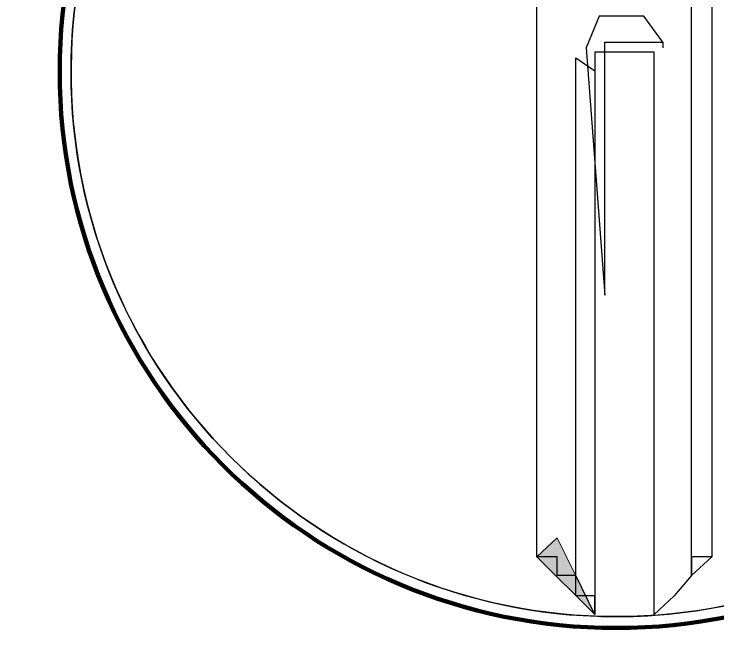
# Model space of a CAD drawing. Extents: x -1643653 to 4543381, y 1624270 to 13878484.
# Drawn here: x 808424 to 809639, y 8898749 to 8899841 of the extents above; entities that cross this region are included whole.
import ezdxf

# ---------------------------------------------------------------- set-up
doc = ezdxf.new("R2010")
doc.units = 0
doc.header["$LTSCALE"] = 160
doc.layers.add('4', color=7, linetype='Continuous', lineweight=25)
doc.layers.add('60', color=7, linetype='Continuous', lineweight=13)

msp = doc.modelspace()

# ---------------------------------------------------------------- hatches: boundary and pattern name
at = {"layer": '4'}
msp.add_hatch(color=256, dxfattribs=at).paths.add_polyline_path([(809427.3, 8898802.8), (809362.3, 8898935.3), (809327.3, 8898902.8), (809427.3, 8898802.8)])

# ---------------------------------------------------------------- linework, layer by layer
at = {"layer": '4', "lineweight": 13}
msp.add_line((809529.8, 8898802.8), (809529.8, 8898835.3), dxfattribs=at)
at = {"layer": '4'}
msp.add_line((809529.8, 8898802.8), (809529.8, 8898835.3), dxfattribs=at)
for points in [[(809427.3, 8898802.8), (809427.3, 8898835.3), (809394.8, 8898835.3), (809394.8, 8898870.3), (809362.3, 8898870.3), (809362.3, 8898902.8), (809327.3, 8898902.8), (809327.3, 8898902.8), (809327.3, 8898935.3), (809327.3, 8900110.3), (808757.3, 8900110.3), (808757.3, 8900345.3)], [(809427.3, 8899340.3), (809427.3, 8899305.3), (809427.3, 8899272.8), (809427.3, 8899272.8), (809427.3, 8899235.3), (809427.3, 8899205.3), (809427.3, 8899205.3), (809427.3, 8899170.3), (809427.3, 8899170.3), (809427.3, 8899137.8), (809427.3, 8899102.8), (809427.3, 8899102.8), (809427.3, 8899070.3), (809427.3, 8899035.3), (809427.3, 8899035.3), (809427.3, 8899005.3), (809427.3, 8899005.3), (809427.3, 8898967.8), (809427.3, 8898967.8), (809427.3, 8898935.3), (809427.3, 8898935.3), (809427.3, 8898902.8), (809427.3, 8898902.8), (809427.3, 8898902.8), (809427.3, 8898870.3), (809427.3, 8898870.3), (809427.3, 8898870.3), (809427.3, 8898835.3), (809427.3, 8898835.3), (809427.3, 8898835.3), (809427.3, 8898835.3), (809427.3, 8898802.8), (809427.3, 8898802.8), (809427.3, 8898802.8), (809427.3, 8898802.8), (809427.3, 8898802.8), (809427.3, 8898802.8), (809427.3, 8898802.8), (809427.3, 8898835.3), (809394.8, 8898835.3), (809394.8, 8898870.3), (809362.3, 8898870.3), (809362.3, 8898902.8), (809327.3, 8898902.8), (809327.3, 8898902.8), (809327.3, 8898935.3), (809327.3, 8900110.3)], [(809629.8, 8899842.8), (809629.8, 8899810.3), (809629.8, 8899810.3), (809629.8, 8899775.3), (809629.8, 8899775.3), (809629.8, 8899742.8), (809629.8, 8899705.3), (809629.8, 8899705.3), (809629.8, 8899675.3), (809629.8, 8899640.3), (809629.8, 8899640.3), (809629.8, 8899607.8), (809629.8, 8899607.8), (809629.8, 8899572.8), (809629.8, 8899540.3), (809629.8, 8899540.3), (809629.8, 8899505.3), (809629.8, 8899475.3), (809629.8, 8899475.3), (809629.8, 8899437.8), (809629.8, 8899405.3), (809629.8, 8899405.3), (809629.8, 8899372.8), (809629.8, 8899340.3), (809629.8, 8899340.3), (809629.8, 8899305.3), (809629.8, 8899305.3), (809629.8, 8899272.8), (809629.8, 8899235.3), (809629.8, 8899235.3), (809629.8, 8899205.3), (809629.8, 8899205.3), (809629.8, 8899170.3), (809629.8, 8899170.3), (809629.8, 8899137.8), (809629.8, 8899137.8), (809629.8, 8899102.8), (809629.8, 8899102.8), (809629.8, 8899070.3), (809629.8, 8899070.3), (809629.8, 8899035.3), (809629.8, 8899035.3), (809629.8, 8899005.3), (809629.8, 8899005.3), (809629.8, 8899005.3), (809629.8, 8898967.8), (809629.8, 8898967.8), (809629.8, 8898967.8), (809629.8, 8898967.8), (809629.8, 8898935.3), (809629.8, 8898935.3), (809629.8, 8898935.3), (809629.8, 8898935.3), (809629.8, 8898935.3), (809629.8, 8898935.3), (809629.8, 8898935.3), (809629.8, 8898935.3), (809629.8, 8898935.3), (809629.8, 8898902.8), (809594.8, 8898902.8), (809594.8, 8898870.3), (809594.8, 8898870.3), (809564.8, 8898835.3), (809564.8, 8898835.3), (809529.8, 8898802.8), (809529.8, 8898802.8), (809529.8, 8898802.8), (809529.8, 8898802.8), (809529.8, 8898802.8), (809529.8, 8898802.8), (809529.8, 8898802.8)], [(809629.8, 8899842.8), (809629.8, 8899810.3), (809629.8, 8899810.3), (809629.8, 8899775.3), (809629.8, 8899775.3), (809629.8, 8899742.8), (809629.8, 8899705.3), (809629.8, 8899705.3), (809629.8, 8899675.3), (809629.8, 8899640.3), (809629.8, 8899640.3), (809629.8, 8899607.8), (809629.8, 8899607.8), (809629.8, 8899572.8), (809629.8, 8899540.3), (809629.8, 8899540.3), (809629.8, 8899505.3), (809629.8, 8899475.3), (809629.8, 8899475.3), (809629.8, 8899437.8), (809629.8, 8899405.3), (809629.8, 8899405.3), (809629.8, 8899372.8), (809629.8, 8899340.3), (809629.8, 8899340.3), (809629.8, 8899305.3), (809629.8, 8899305.3), (809629.8, 8899272.8), (809629.8, 8899235.3), (809629.8, 8899235.3), (809629.8, 8899205.3), (809629.8, 8899205.3), (809629.8, 8899170.3), (809629.8, 8899170.3), (809629.8, 8899137.8), (809629.8, 8899137.8), (809629.8, 8899102.8), (809629.8, 8899102.8), (809629.8, 8899070.3), (809629.8, 8899070.3), (809629.8, 8899035.3), (809629.8, 8899035.3), (809629.8, 8899005.3), (809629.8, 8899005.3), (809629.8, 8899005.3), (809629.8, 8898967.8), (809629.8, 8898967.8), (809629.8, 8898967.8), (809629.8, 8898967.8), (809629.8, 8898935.3), (809629.8, 8898935.3), (809629.8, 8898935.3), (809629.8, 8898935.3), (809629.8, 8898935.3), (809629.8, 8898935.3), (809629.8, 8898935.3), (809629.8, 8898935.3), (809629.8, 8898935.3), (809629.8, 8898902.8), (809594.8, 8898902.8), (809594.8, 8898870.3), (809594.8, 8898870.3), (809564.8, 8898835.3), (809564.8, 8898835.3), (809529.8, 8898802.8)], [(809544.8, 8899792.8), (809512.3, 8899837.8), (809434.8, 8899837.8), (809412.3, 8899782.8), (809444.8, 8899355.3)], [(809444.8, 8899355.3), (809444.8, 8899390.3), (809444.8, 8899425.3), (809444.8, 8899425.3), (809444.8, 8899455.3), (809444.8, 8899490.3), (809444.8, 8899490.3), (809444.8, 8899525.3), (809444.8, 8899525.3), (809444.8, 8899557.8), (809444.8, 8899557.8), (809444.8, 8899592.8), (809444.8, 8899625.3), (809444.8, 8899625.3), (809444.8, 8899657.8), (809444.8, 8899657.8), (809444.8, 8899657.8), (809444.8, 8899692.8), (809444.8, 8899692.8), (809444.8, 8899725.3), (809444.8, 8899725.3), (809444.8, 8899725.3), (809444.8, 8899760.3), (809444.8, 8899760.3), (809444.8, 8899760.3), (809444.8, 8899760.3), (809444.8, 8899792.8), (809444.8, 8899792.8), (809444.8, 8899792.8), (809444.8, 8899792.8), (809444.8, 8899792.8), (809479.8, 8899792.8), (809479.8, 8899792.8), (809512.3, 8899792.8), (809512.3, 8899792.8), (809544.8, 8899792.8), (809544.8, 8899792.8), (809544.8, 8899792.8), (809544.8, 8899792.8), (809544.8, 8899792.8), (809544.8, 8899792.8), (809544.8, 8899792.8), (809544.8, 8899792.8), (809544.8, 8899782.8)], [(809529.8, 8899765.3), (809529.8, 8899775.3), (809529.8, 8899775.3), (809529.8, 8899775.3), (809529.8, 8899775.3), (809529.8, 8899775.3), (809529.8, 8899775.3), (809529.8, 8899775.3), (809529.8, 8899775.3), (809494.8, 8899775.3), (809494.8, 8899775.3), (809462.3, 8899775.3), (809462.3, 8899775.3), (809427.3, 8899775.3), (809427.3, 8899775.3), (809427.3, 8899775.3), (809427.3, 8899775.3), (809427.3, 8899775.3), (809427.3, 8899742.8), (809427.3, 8899742.8), (809427.3, 8899742.8), (809427.3, 8899742.8), (809427.3, 8899705.3), (809427.3, 8899705.3), (809427.3, 8899705.3), (809427.3, 8899675.3), (809427.3, 8899675.3), (809427.3, 8899640.3), (809427.3, 8899640.3), (809427.3, 8899640.3), (809427.3, 8899607.8), (809427.3, 8899607.8), (809427.3, 8899572.8), (809427.3, 8899540.3), (809427.3, 8899540.3), (809427.3, 8899505.3), (809427.3, 8899505.3), (809427.3, 8899475.3), (809427.3, 8899475.3), (809427.3, 8899437.8), (809427.3, 8899405.3), (809427.3, 8899405.3), (809427.3, 8899372.8), (809427.3, 8899340.3)], [(809529.8, 8899765.3), (809529.8, 8899775.3), (809529.8, 8899775.3), (809529.8, 8899775.3), (809529.8, 8899775.3), (809529.8, 8899775.3), (809529.8, 8899775.3), (809529.8, 8899775.3), (809529.8, 8899775.3), (809494.8, 8899775.3), (809494.8, 8899775.3), (809462.3, 8899775.3), (809462.3, 8899775.3), (809427.3, 8899775.3), (809427.3, 8899775.3), (809427.3, 8899775.3), (809427.3, 8899775.3), (809427.3, 8899775.3), (809427.3, 8899742.8), (809427.3, 8899742.8), (809427.3, 8899742.8), (809427.3, 8899742.8), (809427.3, 8899705.3), (809427.3, 8899705.3), (809427.3, 8899705.3), (809427.3, 8899675.3), (809427.3, 8899675.3), (809427.3, 8899640.3), (809427.3, 8899640.3), (809427.3, 8899640.3), (809427.3, 8899607.8), (809427.3, 8899607.8), (809427.3, 8899572.8), (809427.3, 8899540.3), (809427.3, 8899540.3), (809427.3, 8899505.3), (809427.3, 8899505.3), (809427.3, 8899475.3), (809427.3, 8899475.3), (809427.3, 8899437.8), (809427.3, 8899405.3), (809427.3, 8899405.3), (809427.3, 8899372.8), (809427.3, 8899340.3)], [(809394.8, 8898870.3), (809394.8, 8899765.3), (809427.3, 8899742.8)], [(809529.8, 8898835.3), (809529.8, 8898835.3), (809529.8, 8898835.3), (809529.8, 8898835.3), (809529.8, 8898870.3), (809529.8, 8898870.3), (809529.8, 8898870.3), (809529.8, 8898902.8), (809529.8, 8898902.8), (809529.8, 8898902.8), (809529.8, 8898935.3), (809529.8, 8898935.3), (809529.8, 8898967.8), (809529.8, 8898967.8), (809529.8, 8899005.3), (809529.8, 8899005.3), (809529.8, 8899035.3), (809529.8, 8899035.3), (809529.8, 8899070.3), (809529.8, 8899102.8), (809529.8, 8899102.8), (809529.8, 8899137.8), (809529.8, 8899170.3), (809529.8, 8899170.3), (809529.8, 8899205.3), (809529.8, 8899205.3), (809529.8, 8899235.3), (809529.8, 8899272.8), (809529.8, 8899272.8), (809529.8, 8899305.3), (809529.8, 8899340.3), (809529.8, 8899340.3), (809529.8, 8899372.8), (809529.8, 8899405.3), (809529.8, 8899405.3), (809529.8, 8899437.8), (809529.8, 8899475.3), (809529.8, 8899475.3), (809529.8, 8899505.3), (809529.8, 8899505.3), (809529.8, 8899540.3), (809529.8, 8899540.3), (809529.8, 8899572.8), (809529.8, 8899607.8), (809529.8, 8899607.8), (809529.8, 8899640.3), (809529.8, 8899640.3), (809529.8, 8899640.3), (809529.8, 8899675.3), (809529.8, 8899675.3), (809529.8, 8899705.3), (809529.8, 8899705.3), (809529.8, 8899705.3), (809529.8, 8899742.8), (809529.8, 8899742.8), (809529.8, 8899742.8), (809529.8, 8899742.8), (809529.8, 8899765.3)], [(809529.8, 8898835.3), (809529.8, 8898835.3), (809529.8, 8898835.3), (809529.8, 8898835.3), (809529.8, 8898870.3), (809529.8, 8898870.3), (809529.8, 8898870.3), (809529.8, 8898902.8), (809529.8, 8898902.8), (809529.8, 8898902.8), (809529.8, 8898935.3), (809529.8, 8898935.3), (809529.8, 8898967.8), (809529.8, 8898967.8), (809529.8, 8899005.3), (809529.8, 8899005.3), (809529.8, 8899035.3), (809529.8, 8899035.3), (809529.8, 8899070.3), (809529.8, 8899102.8), (809529.8, 8899102.8), (809529.8, 8899137.8), (809529.8, 8899170.3), (809529.8, 8899170.3), (809529.8, 8899205.3), (809529.8, 8899205.3), (809529.8, 8899235.3), (809529.8, 8899272.8), (809529.8, 8899272.8), (809529.8, 8899305.3), (809529.8, 8899340.3), (809529.8, 8899340.3), (809529.8, 8899372.8), (809529.8, 8899405.3), (809529.8, 8899405.3), (809529.8, 8899437.8), (809529.8, 8899475.3), (809529.8, 8899475.3), (809529.8, 8899505.3), (809529.8, 8899505.3), (809529.8, 8899540.3), (809529.8, 8899540.3), (809529.8, 8899572.8), (809529.8, 8899607.8), (809529.8, 8899607.8), (809529.8, 8899640.3), (809529.8, 8899640.3), (809529.8, 8899640.3), (809529.8, 8899675.3), (809529.8, 8899675.3), (809529.8, 8899705.3), (809529.8, 8899705.3), (809529.8, 8899705.3), (809529.8, 8899742.8), (809529.8, 8899742.8), (809529.8, 8899742.8), (809529.8, 8899742.8), (809529.8, 8899765.3)], [(809427.3, 8899742.8), (809427.3, 8898802.8), (809394.8, 8898870.3)], [(809427.3, 8899340.3), (809427.3, 8899305.3), (809427.3, 8899272.8), (809427.3, 8899272.8), (809427.3, 8899235.3), (809427.3, 8899205.3), (809427.3, 8899205.3), (809427.3, 8899170.3), (809427.3, 8899170.3), (809427.3, 8899137.8), (809427.3, 8899102.8), (809427.3, 8899102.8), (809427.3, 8899070.3), (809427.3, 8899035.3), (809427.3, 8899035.3), (809427.3, 8899005.3), (809427.3, 8899005.3), (809427.3, 8898967.8), (809427.3, 8898967.8), (809427.3, 8898935.3), (809427.3, 8898935.3), (809427.3, 8898902.8), (809427.3, 8898902.8), (809427.3, 8898902.8), (809427.3, 8898870.3), (809427.3, 8898870.3), (809427.3, 8898870.3), (809427.3, 8898835.3), (809427.3, 8898835.3), (809427.3, 8898835.3), (809427.3, 8898835.3), (809427.3, 8898802.8)]]:
    msp.add_lwpolyline(points, dxfattribs=at)
msp.add_lwpolyline([(809594.8, 8900145.3), (809629.8, 8900145.3), (809629.8, 8900110.3), (809629.8, 8898902.8), (809594.8, 8898870.3)], close=True, dxfattribs=at)
at = {"layer": '4', "lineweight": 13}
for points in [[(809427.3, 8899340.3), (809427.3, 8899305.3), (809427.3, 8899272.8), (809427.3, 8899272.8), (809427.3, 8899235.3), (809427.3, 8899205.3), (809427.3, 8899205.3), (809427.3, 8899170.3), (809427.3, 8899170.3), (809427.3, 8899137.8), (809427.3, 8899102.8), (809427.3, 8899102.8), (809427.3, 8899070.3), (809427.3, 8899035.3), (809427.3, 8899035.3), (809427.3, 8899005.3), (809427.3, 8899005.3), (809427.3, 8898967.8), (809427.3, 8898967.8), (809427.3, 8898935.3), (809427.3, 8898935.3), (809427.3, 8898902.8), (809427.3, 8898902.8), (809427.3, 8898902.8), (809427.3, 8898870.3), (809427.3, 8898870.3), (809427.3, 8898870.3), (809427.3, 8898835.3), (809427.3, 8898835.3), (809427.3, 8898835.3), (809427.3, 8898835.3), (809427.3, 8898802.8), (809427.3, 8898802.8), (809427.3, 8898802.8), (809427.3, 8898802.8), (809427.3, 8898802.8), (809427.3, 8898802.8), (809427.3, 8898802.8), (809427.3, 8898835.3), (809394.8, 8898835.3), (809394.8, 8898870.3), (809362.3, 8898870.3), (809362.3, 8898902.8), (809327.3, 8898902.8), (809327.3, 8898902.8), (809327.3, 8898935.3), (809327.3, 8900110.3)], [(809427.3, 8899340.3), (809427.3, 8899305.3), (809427.3, 8899272.8), (809427.3, 8899272.8), (809427.3, 8899235.3), (809427.3, 8899205.3), (809427.3, 8899205.3), (809427.3, 8899170.3), (809427.3, 8899170.3), (809427.3, 8899137.8), (809427.3, 8899102.8), (809427.3, 8899102.8), (809427.3, 8899070.3), (809427.3, 8899035.3), (809427.3, 8899035.3), (809427.3, 8899005.3), (809427.3, 8899005.3), (809427.3, 8898967.8), (809427.3, 8898967.8), (809427.3, 8898935.3), (809427.3, 8898935.3), (809427.3, 8898902.8), (809427.3, 8898902.8), (809427.3, 8898902.8), (809427.3, 8898870.3), (809427.3, 8898870.3), (809427.3, 8898870.3), (809427.3, 8898835.3), (809427.3, 8898835.3), (809427.3, 8898835.3), (809427.3, 8898835.3), (809427.3, 8898802.8), (809427.3, 8898802.8), (809427.3, 8898802.8), (809427.3, 8898802.8), (809427.3, 8898802.8), (809427.3, 8898802.8), (809427.3, 8898802.8), (809427.3, 8898835.3), (809394.8, 8898835.3), (809394.8, 8898870.3), (809362.3, 8898870.3), (809362.3, 8898902.8), (809327.3, 8898902.8), (809327.3, 8898902.8), (809327.3, 8898935.3), (809327.3, 8900110.3)], [(809629.8, 8899842.8), (809629.8, 8899810.3), (809629.8, 8899810.3), (809629.8, 8899775.3), (809629.8, 8899775.3), (809629.8, 8899742.8), (809629.8, 8899705.3), (809629.8, 8899705.3), (809629.8, 8899675.3), (809629.8, 8899640.3), (809629.8, 8899640.3), (809629.8, 8899607.8), (809629.8, 8899607.8), (809629.8, 8899572.8), (809629.8, 8899540.3), (809629.8, 8899540.3), (809629.8, 8899505.3), (809629.8, 8899475.3), (809629.8, 8899475.3), (809629.8, 8899437.8), (809629.8, 8899405.3), (809629.8, 8899405.3), (809629.8, 8899372.8), (809629.8, 8899340.3), (809629.8, 8899340.3), (809629.8, 8899305.3), (809629.8, 8899305.3), (809629.8, 8899272.8), (809629.8, 8899235.3), (809629.8, 8899235.3), (809629.8, 8899205.3), (809629.8, 8899205.3), (809629.8, 8899170.3), (809629.8, 8899170.3), (809629.8, 8899137.8), (809629.8, 8899137.8), (809629.8, 8899102.8), (809629.8, 8899102.8), (809629.8, 8899070.3), (809629.8, 8899070.3), (809629.8, 8899035.3), (809629.8, 8899035.3), (809629.8, 8899005.3), (809629.8, 8899005.3), (809629.8, 8899005.3), (809629.8, 8898967.8), (809629.8, 8898967.8), (809629.8, 8898967.8), (809629.8, 8898967.8), (809629.8, 8898935.3), (809629.8, 8898935.3), (809629.8, 8898935.3), (809629.8, 8898935.3), (809629.8, 8898935.3), (809629.8, 8898935.3), (809629.8, 8898935.3), (809629.8, 8898935.3), (809629.8, 8898935.3), (809629.8, 8898902.8), (809594.8, 8898902.8), (809594.8, 8898870.3), (809594.8, 8898870.3), (809564.8, 8898835.3), (809564.8, 8898835.3), (809529.8, 8898802.8), (809529.8, 8898802.8), (809529.8, 8898802.8), (809529.8, 8898802.8), (809529.8, 8898802.8), (809529.8, 8898802.8), (809529.8, 8898802.8)], [(809629.8, 8899842.8), (809629.8, 8899810.3), (809629.8, 8899810.3), (809629.8, 8899775.3), (809629.8, 8899775.3), (809629.8, 8899742.8), (809629.8, 8899705.3), (809629.8, 8899705.3), (809629.8, 8899675.3), (809629.8, 8899640.3), (809629.8, 8899640.3), (809629.8, 8899607.8), (809629.8, 8899607.8), (809629.8, 8899572.8), (809629.8, 8899540.3), (809629.8, 8899540.3), (809629.8, 8899505.3), (809629.8, 8899475.3), (809629.8, 8899475.3), (809629.8, 8899437.8), (809629.8, 8899405.3), (809629.8, 8899405.3), (809629.8, 8899372.8), (809629.8, 8899340.3), (809629.8, 8899340.3), (809629.8, 8899305.3), (809629.8, 8899305.3), (809629.8, 8899272.8), (809629.8, 8899235.3), (809629.8, 8899235.3), (809629.8, 8899205.3), (809629.8, 8899205.3), (809629.8, 8899170.3), (809629.8, 8899170.3), (809629.8, 8899137.8), (809629.8, 8899137.8), (809629.8, 8899102.8), (809629.8, 8899102.8), (809629.8, 8899070.3), (809629.8, 8899070.3), (809629.8, 8899035.3), (809629.8, 8899035.3), (809629.8, 8899005.3), (809629.8, 8899005.3), (809629.8, 8899005.3), (809629.8, 8898967.8), (809629.8, 8898967.8), (809629.8, 8898967.8), (809629.8, 8898967.8), (809629.8, 8898935.3), (809629.8, 8898935.3), (809629.8, 8898935.3), (809629.8, 8898935.3), (809629.8, 8898935.3), (809629.8, 8898935.3), (809629.8, 8898935.3), (809629.8, 8898935.3), (809629.8, 8898935.3), (809629.8, 8898902.8), (809594.8, 8898902.8), (809594.8, 8898870.3), (809594.8, 8898870.3), (809564.8, 8898835.3), (809564.8, 8898835.3), (809529.8, 8898802.8), (809529.8, 8898802.8), (809529.8, 8898802.8), (809529.8, 8898802.8), (809529.8, 8898802.8), (809529.8, 8898802.8), (809529.8, 8898802.8)], [(809529.8, 8898835.3), (809529.8, 8898835.3), (809529.8, 8898835.3), (809529.8, 8898835.3), (809529.8, 8898870.3), (809529.8, 8898870.3), (809529.8, 8898870.3), (809529.8, 8898902.8), (809529.8, 8898902.8), (809529.8, 8898902.8), (809529.8, 8898935.3), (809529.8, 8898935.3), (809529.8, 8898967.8), (809529.8, 8898967.8), (809529.8, 8899005.3), (809529.8, 8899005.3), (809529.8, 8899035.3), (809529.8, 8899035.3), (809529.8, 8899070.3), (809529.8, 8899102.8), (809529.8, 8899102.8), (809529.8, 8899137.8), (809529.8, 8899170.3), (809529.8, 8899170.3), (809529.8, 8899205.3), (809529.8, 8899205.3), (809529.8, 8899235.3), (809529.8, 8899272.8), (809529.8, 8899272.8), (809529.8, 8899305.3), (809529.8, 8899340.3), (809529.8, 8899340.3), (809529.8, 8899372.8), (809529.8, 8899405.3), (809529.8, 8899405.3), (809529.8, 8899437.8), (809529.8, 8899475.3), (809529.8, 8899475.3), (809529.8, 8899505.3), (809529.8, 8899505.3), (809529.8, 8899540.3), (809529.8, 8899540.3), (809529.8, 8899572.8), (809529.8, 8899607.8), (809529.8, 8899607.8), (809529.8, 8899640.3), (809529.8, 8899640.3), (809529.8, 8899640.3), (809529.8, 8899675.3), (809529.8, 8899675.3), (809529.8, 8899705.3), (809529.8, 8899705.3), (809529.8, 8899705.3), (809529.8, 8899742.8), (809529.8, 8899742.8), (809529.8, 8899742.8), (809529.8, 8899742.8), (809529.8, 8899775.3), (809529.8, 8899775.3), (809529.8, 8899775.3), (809529.8, 8899775.3), (809529.8, 8899775.3), (809529.8, 8899775.3), (809529.8, 8899775.3), (809529.8, 8899775.3), (809494.8, 8899775.3), (809494.8, 8899775.3), (809462.3, 8899775.3), (809462.3, 8899775.3), (809427.3, 8899775.3), (809427.3, 8899775.3), (809427.3, 8899775.3), (809427.3, 8899775.3), (809427.3, 8899775.3), (809427.3, 8899742.8), (809427.3, 8899742.8), (809427.3, 8899742.8), (809427.3, 8899742.8), (809427.3, 8899705.3), (809427.3, 8899705.3), (809427.3, 8899705.3), (809427.3, 8899675.3), (809427.3, 8899675.3), (809427.3, 8899640.3), (809427.3, 8899640.3), (809427.3, 8899640.3), (809427.3, 8899607.8), (809427.3, 8899607.8), (809427.3, 8899572.8), (809427.3, 8899540.3), (809427.3, 8899540.3), (809427.3, 8899505.3), (809427.3, 8899505.3), (809427.3, 8899475.3), (809427.3, 8899475.3), (809427.3, 8899437.8), (809427.3, 8899405.3), (809427.3, 8899405.3), (809427.3, 8899372.8), (809427.3, 8899340.3)], [(809529.8, 8899765.3), (809529.8, 8899775.3), (809529.8, 8899775.3), (809529.8, 8899775.3), (809529.8, 8899775.3), (809529.8, 8899775.3), (809529.8, 8899775.3), (809529.8, 8899775.3), (809529.8, 8899775.3), (809494.8, 8899775.3), (809494.8, 8899775.3), (809462.3, 8899775.3), (809462.3, 8899775.3), (809427.3, 8899775.3), (809427.3, 8899775.3), (809427.3, 8899775.3), (809427.3, 8899775.3), (809427.3, 8899775.3), (809427.3, 8899742.8), (809427.3, 8899742.8), (809427.3, 8899742.8), (809427.3, 8899742.8), (809427.3, 8899705.3), (809427.3, 8899705.3), (809427.3, 8899705.3), (809427.3, 8899675.3), (809427.3, 8899675.3), (809427.3, 8899640.3), (809427.3, 8899640.3), (809427.3, 8899640.3), (809427.3, 8899607.8), (809427.3, 8899607.8), (809427.3, 8899572.8), (809427.3, 8899540.3), (809427.3, 8899540.3), (809427.3, 8899505.3), (809427.3, 8899505.3), (809427.3, 8899475.3), (809427.3, 8899475.3), (809427.3, 8899437.8), (809427.3, 8899405.3), (809427.3, 8899405.3), (809427.3, 8899372.8), (809427.3, 8899340.3)], [(809529.8, 8898835.3), (809529.8, 8898835.3), (809529.8, 8898835.3), (809529.8, 8898835.3), (809529.8, 8898870.3), (809529.8, 8898870.3), (809529.8, 8898870.3), (809529.8, 8898902.8), (809529.8, 8898902.8), (809529.8, 8898902.8), (809529.8, 8898935.3), (809529.8, 8898935.3), (809529.8, 8898967.8), (809529.8, 8898967.8), (809529.8, 8899005.3), (809529.8, 8899005.3), (809529.8, 8899035.3), (809529.8, 8899035.3), (809529.8, 8899070.3), (809529.8, 8899102.8), (809529.8, 8899102.8), (809529.8, 8899137.8), (809529.8, 8899170.3), (809529.8, 8899170.3), (809529.8, 8899205.3), (809529.8, 8899205.3), (809529.8, 8899235.3), (809529.8, 8899272.8), (809529.8, 8899272.8), (809529.8, 8899305.3), (809529.8, 8899340.3), (809529.8, 8899340.3), (809529.8, 8899372.8), (809529.8, 8899405.3), (809529.8, 8899405.3), (809529.8, 8899437.8), (809529.8, 8899475.3), (809529.8, 8899475.3), (809529.8, 8899505.3), (809529.8, 8899505.3), (809529.8, 8899540.3), (809529.8, 8899540.3), (809529.8, 8899572.8), (809529.8, 8899607.8), (809529.8, 8899607.8), (809529.8, 8899640.3), (809529.8, 8899640.3), (809529.8, 8899640.3), (809529.8, 8899675.3), (809529.8, 8899675.3), (809529.8, 8899705.3), (809529.8, 8899705.3), (809529.8, 8899705.3), (809529.8, 8899742.8), (809529.8, 8899742.8), (809529.8, 8899742.8), (809529.8, 8899742.8), (809529.8, 8899765.3)]]:
    msp.add_lwpolyline(points, dxfattribs=at)
for points in [[(809427.3, 8898802.8), (809362.3, 8898935.3), (809327.3, 8898902.8), (809427.3, 8898802.8)], [(809427.3, 8898802.8), (809362.3, 8898935.3), (809327.3, 8898902.8)]]:
    msp.add_lwpolyline(points, close=True, dxfattribs=at)
at = {"layer": '4', "lineweight": 106}
msp.add_circle((809464.4, 8899741.7), 962, dxfattribs=at)
at = {"layer": '4'}
msp.add_circle((809464.4, 8899741.7), 942.4, dxfattribs=at)
for start, end in [(274.0977, 267.9951), (267.9951, 274.0856)]:
    msp.add_arc((809464.4, 8899741.7), 942.4, start, end, dxfattribs=at)
at = {"layer": '60', "lineweight": 25}
msp.add_spline([(814781, 9009175.5), (814787.2, 9009173.4), (814796.9, 9009173.4), (814799.4, 9009172.4), (814805.1, 9009174.5), (814805.6, 9009176.5), (814811.7, 9009179.5), (814811.7, 9009179.5), (814801.5, 9009181), (814790.7, 9009181.5), (814784.1, 9009183.1), (814777.4, 9009185.1), (814778.4, 9009175.5)], degree=3, dxfattribs=at)

doc.saveas('drawing.dxf')
